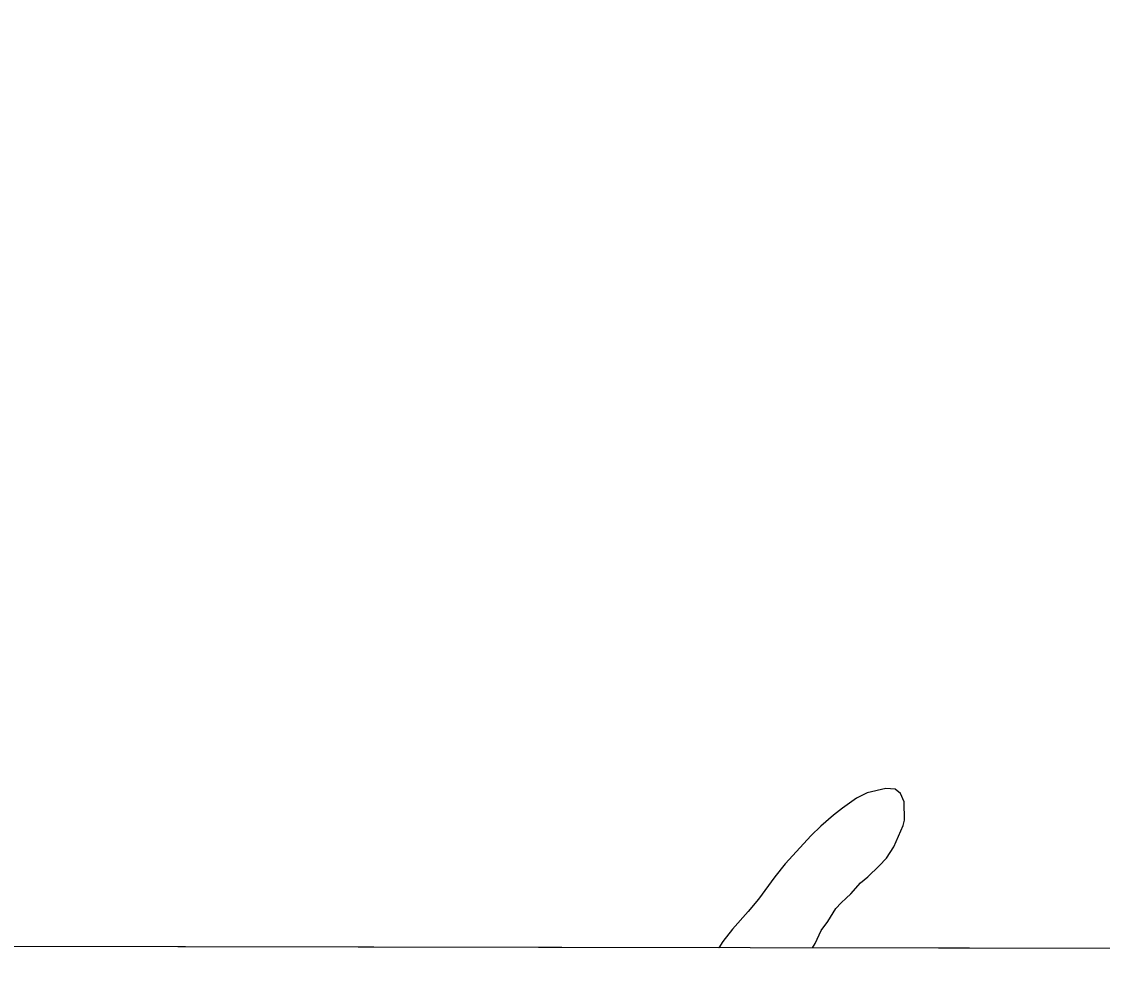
# Model space of a CAD drawing. Extents: x 3192986 to 3230865, y 867483 to 892886.
# Drawn here: x 3223994.7 to 3224486.7, y 872861.6 to 873291.3 of the extents above; entities that cross this region are included whole.
import ezdxf

# ---------------------------------------------------------------- set-up
doc = ezdxf.new("R2010")
doc.units = 0
doc.layers.add('V-GRID-FRAM', color=7, linetype='Continuous')
doc.layers.add('V-SITE-VEGE', color=7, linetype='Continuous')

msp = doc.modelspace()

# ---------------------------------------------------------------- linework, layer by layer
at = {"layer": 'V-GRID-FRAM'}
msp.add_lwpolyline([(3197228.98, 891108.84), (3228580.58, 891049.56), (3228554.13, 872861.57), (3197186.66, 872920.88)], dxfattribs=at)
at = {"layer": 'V-SITE-VEGE'}
for p, q in [((3224374.81, 872937.7), (3224368.34, 872933.1)), ((3224379.59, 872940.2), (3224374.81, 872937.7)), ((3224388.18, 872942.08), (3224379.59, 872940.2)), ((3224392.32, 872941.81), (3224388.18, 872942.08)), ((3224394.77, 872939.79), (3224392.32, 872941.81)), ((3224396.56, 872936.02), (3224394.77, 872939.79)), ((3224368.34, 872933.1), (3224364.26, 872929.92)), ((3224396.71, 872927.76), (3224396.56, 872936.02)), ((3224364.26, 872929.92), (3224358.5, 872924.99)), ((3224358.5, 872924.99), (3224354.09, 872920.77)), ((3224391.76, 872915.6), (3224396.06, 872925.33)), ((3224396.06, 872925.33), (3224396.71, 872927.76)), ((3224354.09, 872920.77), (3224342.26, 872907.8)), ((3224388.41, 872910.37), (3224391.76, 872915.6)), ((3224385.03, 872906.86), (3224388.41, 872910.37)), ((3224342.26, 872907.8), (3224337.54, 872901.86)), ((3224379.94, 872901.94), (3224385.03, 872906.86)), ((3224337.54, 872901.86), (3224330.15, 872891.72)), ((3224372.16, 872894.21), (3224376.55, 872899.12)), ((3224376.55, 872899.12), (3224379.94, 872901.94)), ((3224370.13, 872892.11), (3224372.16, 872894.21)), ((3224330.15, 872891.72), (3224325.42, 872886.13)), ((3224365.38, 872887.54), (3224367.75, 872890)), ((3224367.75, 872890), (3224370.13, 872892.11)), ((3224325.42, 872886.13), (3224318.33, 872878.07)), ((3224361.7, 872881.61), (3224365.38, 872887.54)), ((3224358.67, 872877.42), (3224361.7, 872881.61)), ((3224312.1, 872869.59), (3222097.27, 872873.78)), ((3224318.33, 872878.07), (3224313.95, 872872.47)), ((3224356.02, 872871.51), (3224358.67, 872877.42)), ((3224313.95, 872872.47), (3224312.1, 872869.59)), ((3224354.74, 872869.51), (3224356.02, 872871.51)), ((3224511.6, 872869.21), (3224354.74, 872869.51))]:
    msp.add_line(p, q, dxfattribs=at)

doc.saveas('drawing.dxf')
